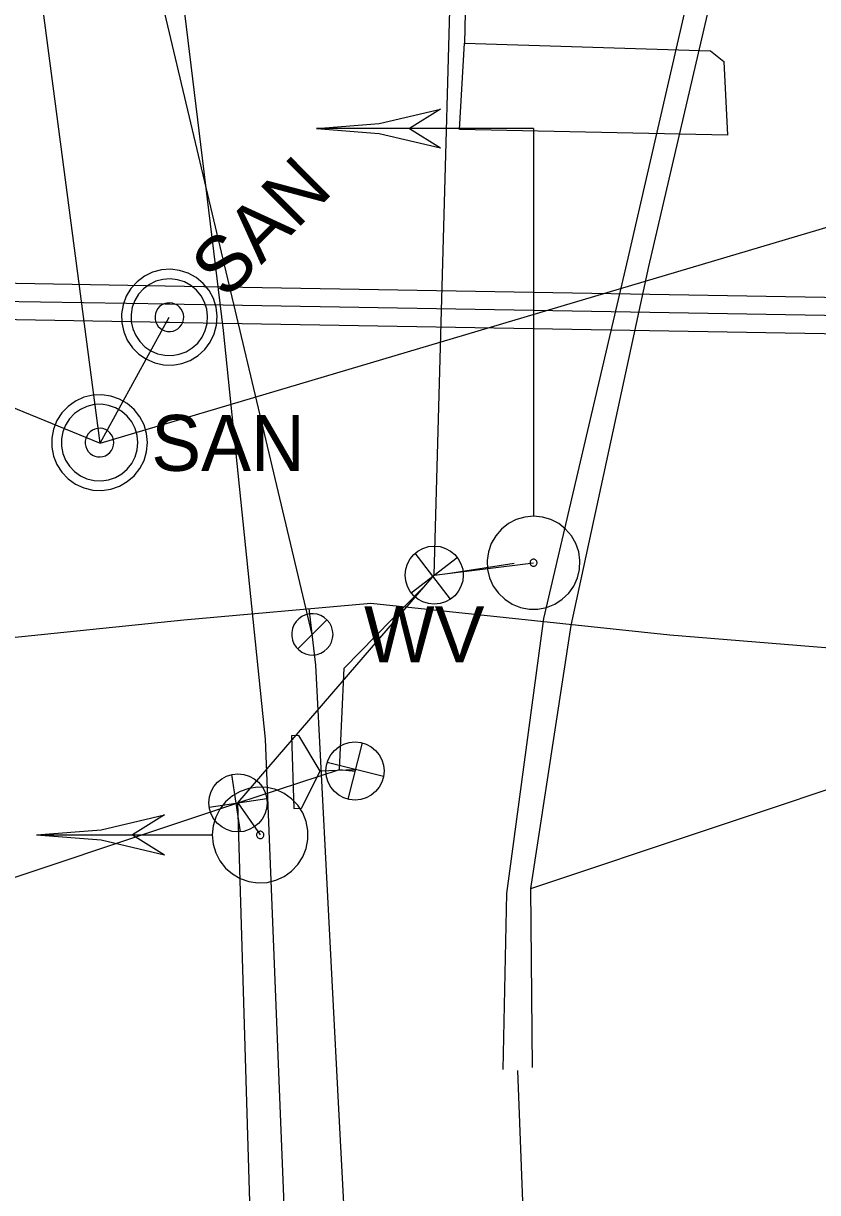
# Model space of a CAD drawing. Extents: x 596028 to 606371, y 330010 to 403088.
# Drawn here: x 605075.1 to 605129.8, y 337934.3 to 338014.8 of the extents above; entities that cross this region are included whole.
import ezdxf

# ---------------------------------------------------------------- set-up
doc = ezdxf.new("R2010")
doc.units = 0
for name, color, linetype in [('E_SIG', 7, 'Continuous'), ('E_SIG_Conduit', 7, 'Continuous'), ('E_UTL_E_UG', 7, 'Continuous'), ('E_UTL_FO_UG', 7, 'Continuous'), ('E_UTL_G_UG', 7, 'Continuous'), ('E_UTL_Loop_UG', 7, 'Continuous'), ('E_UTL_SAN_MH', 7, 'Continuous'), ('E_UTL_SAN_UG', 7, 'Continuous'), ('E_UTL_SAN_UG_MMSD', 7, 'Continuous'), ('E_UTL_SAN_UG_OUTER_LIMITS', 7, 'Continuous'), ('E_UTL_TV_UG', 7, 'Continuous'), ('E_UTL_W', 7, 'Continuous'), ('E_UTL_W_UG', 7, 'Continuous')]:
    doc.layers.add(name, color=color, linetype=linetype)

# ---------------------------------------------------------------- blocks, each defined once
blk = doc.blocks.new('_U316')
at = {"layer": 'E_SIG'}
for p, q in [((0, 6.1), (0, -6.1)), ((-6.09, 0.4), (6.1, 0.4))]:
    blk.add_line(p, q, dxfattribs=at)
blk.add_circle((0, 0.01), 6.1, dxfattribs=at)
blk = doc.blocks.new('_U317')
at = {"layer": 'E_SIG'}
for p, q in [((0, 6.1), (0, -6.1)), ((-6.09, 0.4), (6.1, 0.4))]:
    blk.add_line(p, q, dxfattribs=at)
blk.add_circle((0, 0.01), 6.1, dxfattribs=at)
blk = doc.blocks.new('_U310')
at = {"layer": 'E_SIG'}
for p, q in [((0, 6.1), (0, -6.1)), ((-6.09, 0.4), (6.1, 0.4))]:
    blk.add_line(p, q, dxfattribs=at)
blk.add_circle((0, 0.01), 6.1, dxfattribs=at)

msp = doc.modelspace()

# ---------------------------------------------------------------- linework, layer by layer
at = {"layer": 'E_SIG'}
msp.add_line((605097.976, 337963.419), (605095.576, 337963.336), dxfattribs=at)
for points in [[(605095.332, 338007.579), (605099.655, 338007.914), (605103.873, 338008.913)], [(605103.873, 338008.916), (605101.737, 338007.579)], [(605095.332, 338007.579), (605099.655, 338007.243), (605103.873, 338006.244)], [(605110.278, 338007.579), (605095.333, 338007.579)], [(605101.737, 338007.579), (605103.873, 338006.242)], [(605110.278, 338007.579), (605110.278, 337980.94)], [(605110.278, 338000.105), (605110.278, 338000.105)], [(605110.279, 337980.888), (605109.673, 337980.83), (605109.089, 337980.658), (605108.548, 337980.379), (605108.069, 337980.003), (605107.67, 337979.543), (605107.366, 337979.015), (605107.167, 337978.44), (605107.08, 337977.837), (605107.109, 337977.229), (605107.253, 337976.637), (605107.505, 337976.083), (605107.859, 337975.587), (605108.299, 337975.167), (605108.812, 337974.838), (605109.377, 337974.611), (605109.975, 337974.496), (605110.584, 337974.496), (605111.182, 337974.611), (605111.747, 337974.838), (605112.259, 337975.167), (605112.7, 337975.587), (605113.053, 337976.083), (605113.306, 337976.637), (605113.45, 337977.229), (605113.479, 337977.837), (605113.392, 337978.44), (605113.193, 337979.015), (605112.888, 337979.543), (605112.49, 337980.003), (605112.011, 337980.379), (605111.47, 337980.658), (605110.885, 337980.83), (605110.279, 337980.888)], [(605110.279, 337977.93), (605110.233, 337977.925), (605110.188, 337977.912), (605110.147, 337977.891), (605110.11, 337977.862), (605110.08, 337977.827), (605110.056, 337977.786), (605110.041, 337977.742), (605110.035, 337977.696), (605110.037, 337977.65), (605110.048, 337977.605), (605110.067, 337977.562), (605110.094, 337977.524), (605110.128, 337977.492), (605110.167, 337977.467), (605110.21, 337977.45), (605110.256, 337977.441), (605110.303, 337977.441), (605110.348, 337977.45), (605110.392, 337977.467), (605110.431, 337977.492), (605110.464, 337977.524), (605110.491, 337977.562), (605110.511, 337977.605), (605110.522, 337977.65), (605110.524, 337977.696), (605110.517, 337977.742), (605110.502, 337977.786), (605110.479, 337977.827), (605110.448, 337977.862), (605110.412, 337977.891), (605110.37, 337977.912), (605110.326, 337977.925), (605110.279, 337977.93)], [(605088.149, 337958.945), (605088.209, 337958.32), (605088.385, 337957.718), (605088.673, 337957.16), (605089.061, 337956.667), (605089.535, 337956.256), (605090.078, 337955.943), (605090.671, 337955.738), (605091.292, 337955.648), (605091.919, 337955.678), (605092.528, 337955.826), (605093.099, 337956.087), (605093.61, 337956.451), (605094.043, 337956.905), (605094.382, 337957.432), (605094.615, 337958.015), (605094.734, 337958.631), (605094.734, 337959.258), (605094.615, 337959.874), (605094.382, 337960.457), (605094.043, 337960.985), (605093.61, 337961.439), (605093.099, 337961.802), (605092.528, 337962.063), (605091.919, 337962.211), (605091.292, 337962.241), (605090.671, 337962.152), (605090.078, 337961.946), (605089.535, 337961.633), (605089.061, 337961.222), (605088.673, 337960.729), (605088.385, 337960.171), (605088.209, 337959.569), (605088.149, 337958.945)], [(605076.049, 337958.945), (605080.502, 337959.29), (605084.849, 337960.32)], [(605084.849, 337960.318), (605082.648, 337958.946)], [(605076.049, 337958.945), (605080.502, 337958.599), (605084.849, 337957.57)], [(605076.05, 337958.946), (605088.091, 337958.946)], [(605082.648, 337958.946), (605084.849, 337957.569)], [(605091.197, 337958.945), (605091.201, 337958.897), (605091.215, 337958.851), (605091.237, 337958.808), (605091.266, 337958.77), (605091.303, 337958.739), (605091.344, 337958.715), (605091.39, 337958.699), (605091.437, 337958.692), (605091.485, 337958.695), (605091.532, 337958.706), (605091.575, 337958.726), (605091.614, 337958.754), (605091.647, 337958.789), (605091.673, 337958.829), (605091.691, 337958.873), (605091.7, 337958.921), (605091.7, 337958.969), (605091.691, 337959.016), (605091.673, 337959.06), (605091.647, 337959.101), (605091.614, 337959.135), (605091.575, 337959.163), (605091.532, 337959.183), (605091.485, 337959.194), (605091.437, 337959.197), (605091.39, 337959.19), (605091.344, 337959.174), (605091.303, 337959.15), (605091.266, 337959.119), (605091.237, 337959.081), (605091.215, 337959.038), (605091.201, 337958.992), (605091.197, 337958.945)]]:
    msp.add_lwpolyline(points, dxfattribs=at)
msp.add_lwpolyline([(605094.116, 337965.79), (605093.595, 337965.772), (605093.769, 337960.769), (605094.289, 337960.787), (605095.577, 337963.336)], close=True, dxfattribs=at)
at = {"layer": 'E_SIG_Conduit'}
for points in [[(605103.44, 337976.834), (605105.21, 338040.564)], [(605103.44, 337976.834), (605110.28, 337977.684)], [(605104.502, 337976.967), (605108.946, 337977.652)], [(605089.92, 337961.154), (605103.44, 337976.834)], [(605096.91, 337963.454), (605097.23, 337970.434), (605102.7, 337976.014), (605103.44, 337976.834)], [(605089.92, 337961.154), (605096.91, 337963.454), (605097.98, 337963.344)], [(605047.35, 337946.974), (605089.92, 337961.154)], [(605089.92, 337961.154), (605091.45, 337958.944)]]:
    msp.add_lwpolyline(points, dxfattribs=at)
at = {"layer": 'E_UTL_E_UG'}
msp.add_lwpolyline([(605091.971, 337892.476), (605089.92, 337961.154)], dxfattribs=at)
at = {"layer": 'E_UTL_FO_UG'}
msp.add_lwpolyline([(605110.1, 337955.254), (605134.845, 337963.521)], dxfattribs=at)
at = {"layer": 'E_UTL_G_UG'}
for points in [[(604985.13, 338025.804), (604984.31, 338018.124), (604982.82, 338008.484), (604982.14, 337990.424), (604982.27, 337979.474), (604987, 337975.814), (604995.42, 337975.544), (605011.51, 337976.254), (605020.99, 337971.804), (605053.36, 337969.444), (605062.73, 337971.354), (605086.18, 337973.754), (605099.06, 337974.904), (605119.67, 337972.714), (605158.32, 337969.584), (605188.11, 337968.304), (605207.41, 337968.584), (605224.32, 337967.714), (605236.94, 337968.084), (605244.48, 337969.024), (605249.449, 337969.464), (605249.239, 337972.164), (605249.239, 337972.534)], [(605094.31, 337912.064), (605093.27, 337929.444), (605091.82, 337965.534), (605088.93, 337993.674), (605086.15, 338016.474)]]:
    msp.add_lwpolyline(points, dxfattribs=at)
at = {"layer": 'E_UTL_Loop_UG'}
msp.add_line((605105.64, 338018.244), (605105.53, 338013.454), dxfattribs=at)
msp.add_lwpolyline([(605105.53, 338013.454), (605122.47, 338012.934), (605123.39, 338012.194), (605123.65, 338007.124), (605105.18, 338007.504)], close=True, dxfattribs=at)
at = {"layer": 'E_UTL_SAN_MH'}
for points in [[(605087.524, 337996.919), (605087.04, 337997.319), (605086.489, 337997.62), (605085.892, 337997.811), (605085.269, 337997.885), (605084.643, 337997.84), (605084.037, 337997.678), (605083.473, 337997.404), (605082.97, 337997.028), (605082.548, 337996.564), (605082.222, 337996.028), (605082.003, 337995.44), (605081.899, 337994.821), (605081.914, 337994.194), (605082.047, 337993.581), (605082.294, 337993.004), (605082.646, 337992.485), (605083.089, 337992.041), (605083.609, 337991.69), (605084.185, 337991.443), (605084.798, 337991.309), (605085.426, 337991.294), (605086.044, 337991.398), (605086.632, 337991.618), (605087.168, 337991.944), (605087.632, 337992.366), (605088.008, 337992.868), (605088.282, 337993.433), (605088.445, 337994.039), (605088.489, 337994.665), (605088.415, 337995.287), (605088.224, 337995.885), (605087.923, 337996.436), (605087.524, 337996.919)], [(605087.057, 337996.453), (605086.67, 337996.772), (605086.229, 337997.013), (605085.751, 337997.166), (605085.253, 337997.225), (605084.752, 337997.189), (605084.268, 337997.06), (605083.816, 337996.84), (605083.414, 337996.539), (605083.077, 337996.168), (605082.816, 337995.74), (605082.64, 337995.269), (605082.557, 337994.774), (605082.569, 337994.273), (605082.676, 337993.782), (605082.873, 337993.321), (605083.154, 337992.905), (605083.509, 337992.55), (605083.925, 337992.269), (605084.386, 337992.071), (605084.877, 337991.965), (605085.379, 337991.953), (605085.873, 337992.036), (605086.344, 337992.211), (605086.772, 337992.473), (605087.144, 337992.81), (605087.444, 337993.212), (605087.664, 337993.663), (605087.794, 337994.148), (605087.829, 337994.649), (605087.77, 337995.147), (605087.617, 337995.625), (605087.377, 337996.066), (605087.057, 337996.453)], [(605085.89, 337995.286), (605085.745, 337995.406), (605085.58, 337995.496), (605085.401, 337995.553), (605085.214, 337995.576), (605085.026, 337995.562), (605084.844, 337995.514), (605084.675, 337995.431), (605084.524, 337995.319), (605084.398, 337995.179), (605084.3, 337995.019), (605084.234, 337994.842), (605084.203, 337994.657), (605084.207, 337994.468), (605084.247, 337994.285), (605084.321, 337994.112), (605084.427, 337993.956), (605084.56, 337993.823), (605084.716, 337993.717), (605084.889, 337993.643), (605085.073, 337993.603), (605085.261, 337993.599), (605085.446, 337993.63), (605085.623, 337993.696), (605085.783, 337993.793), (605085.923, 337993.92), (605086.036, 337994.071), (605086.118, 337994.24), (605086.166, 337994.422), (605086.18, 337994.61), (605086.158, 337994.796), (605086.1, 337994.976), (605086.01, 337995.141), (605085.89, 337995.286)], [(605083.682, 337985.955), (605083.622, 337986.58), (605083.445, 337987.182), (605083.158, 337987.739), (605082.77, 337988.232), (605082.296, 337988.643), (605081.752, 337988.957), (605081.16, 337989.162), (605080.539, 337989.251), (605079.912, 337989.222), (605079.302, 337989.074), (605078.732, 337988.813), (605078.22, 337988.449), (605077.788, 337987.995), (605077.448, 337987.467), (605077.215, 337986.885), (605077.096, 337986.269), (605077.096, 337985.641), (605077.215, 337985.025), (605077.448, 337984.443), (605077.788, 337983.915), (605078.22, 337983.461), (605078.732, 337983.097), (605079.302, 337982.837), (605079.912, 337982.689), (605080.539, 337982.659), (605081.16, 337982.748), (605081.752, 337982.953), (605082.296, 337983.267), (605082.77, 337983.678), (605083.158, 337984.171), (605083.445, 337984.729), (605083.622, 337985.331), (605083.682, 337985.955)], [(605083.022, 337985.955), (605082.974, 337986.455), (605082.832, 337986.936), (605082.602, 337987.382), (605082.292, 337987.777), (605081.913, 337988.106), (605081.478, 337988.357), (605081.004, 337988.521), (605080.507, 337988.592), (605080.006, 337988.568), (605079.518, 337988.45), (605079.062, 337988.241), (605078.653, 337987.95), (605078.306, 337987.587), (605078.035, 337987.165), (605077.848, 337986.699), (605077.753, 337986.206), (605077.753, 337985.704), (605077.848, 337985.211), (605078.035, 337984.745), (605078.306, 337984.323), (605078.653, 337983.96), (605079.062, 337983.669), (605079.518, 337983.46), (605080.006, 337983.342), (605080.507, 337983.318), (605081.004, 337983.39), (605081.478, 337983.554), (605081.913, 337983.805), (605082.292, 337984.133), (605082.602, 337984.528), (605082.832, 337984.974), (605082.974, 337985.456), (605083.022, 337985.955)], [(605081.372, 337985.955), (605081.354, 337986.143), (605081.301, 337986.323), (605081.214, 337986.49), (605081.098, 337986.638), (605080.956, 337986.762), (605080.793, 337986.856), (605080.615, 337986.917), (605080.429, 337986.944), (605080.241, 337986.935), (605080.058, 337986.891), (605079.887, 337986.813), (605079.733, 337986.703), (605079.603, 337986.567), (605079.502, 337986.409), (605079.432, 337986.234), (605079.396, 337986.049), (605079.396, 337985.861), (605079.432, 337985.676), (605079.502, 337985.502), (605079.603, 337985.343), (605079.733, 337985.207), (605079.887, 337985.098), (605080.058, 337985.02), (605080.241, 337984.975), (605080.429, 337984.966), (605080.615, 337984.993), (605080.793, 337985.055), (605080.956, 337985.149), (605081.098, 337985.272), (605081.214, 337985.42), (605081.301, 337985.587), (605081.354, 337985.768), (605081.372, 337985.955)]]:
    msp.add_lwpolyline(points, dxfattribs=at)
at = {"layer": 'E_UTL_SAN_UG'}
for q in [(605067.643, 338083.076), (605153.517, 338007.635), (605085.19, 337994.584)]:
    msp.add_line((605080.423, 337985.919), q, dxfattribs=at)
msp.add_lwpolyline([(605046.371, 337999.856), (605080.423, 337985.919)], dxfattribs=at)
at = {"layer": 'E_UTL_SAN_UG_MMSD'}
for p, q in [((604679.668, 338002.431), (605085.205, 337995.499)), ((605084.871, 337995.504), (605699.33, 337985.001))]:
    msp.add_line(p, q, dxfattribs=at)
at = {"layer": 'E_UTL_SAN_UG_OUTER_LIMITS'}
for p, q in [((604679.587, 338003.682), (605084.892, 337996.754)), ((604679.532, 338001.183), (605085.184, 337994.249)), ((605084.892, 337996.754), (605699.351, 337986.251)), ((605084.849, 337994.255), (605699.309, 337983.751))]:
    msp.add_line(p, q, dxfattribs=at)
at = {"layer": 'E_UTL_TV_UG'}
msp.add_line((605117.511, 337719.769), (605109.201, 337942.73), dxfattribs=at)
for points in [[(605108.19, 337942.804), (605108.43, 337954.924), (605110.98, 337973.854), (605116.8, 337998.644), (605123.14, 338026.194), (605126.02, 338040.874), (605126, 338040.904), (605125.28, 338046.954)], [(605110.21, 337942.944), (605110.1, 337955.254), (605112.87, 337973.354), (605118.22, 337998.074), (605124.68, 338025.804), (605129.14, 338040.474), (605128.12, 338046.924)]]:
    msp.add_lwpolyline(points, dxfattribs=at)
at = {"layer": 'E_UTL_W'}
for points in [[(605096.466, 337972.754), (605096.44, 337973.024), (605096.364, 337973.284), (605096.239, 337973.525), (605096.072, 337973.738), (605095.867, 337973.916), (605095.632, 337974.051), (605095.376, 337974.14), (605095.108, 337974.178), (605094.837, 337974.166), (605094.574, 337974.102), (605094.327, 337973.989), (605094.106, 337973.832), (605093.919, 337973.636), (605093.773, 337973.408), (605093.672, 337973.156), (605093.62, 337972.89), (605093.62, 337972.619), (605093.672, 337972.352), (605093.773, 337972.101), (605093.919, 337971.873), (605094.106, 337971.677), (605094.327, 337971.519), (605094.574, 337971.407), (605094.837, 337971.343), (605095.108, 337971.33), (605095.376, 337971.368), (605095.632, 337971.457), (605095.867, 337971.593), (605096.072, 337971.77), (605096.239, 337971.983), (605096.364, 337972.224), (605096.44, 337972.484), (605096.466, 337972.754)], [(605094.032, 337971.746), (605096.048, 337973.762)]]:
    msp.add_lwpolyline(points, dxfattribs=at)
at = {"layer": 'E_UTL_W_UG'}
for points in [[(605095.04, 337972.754), (605084.561, 338016.897)], [(605099.19, 337892.984), (605098.07, 337917.504), (605096.85, 337940.534), (605095.29, 337970.624), (605094.83, 337974.544)]]:
    msp.add_lwpolyline(points, dxfattribs=at)

# ---------------------------------------------------------------- block references
at = {"layer": 'E_SIG', "xscale": 0.3280833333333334, "yscale": 0.3280833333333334, "rotation": -14.081618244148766}
msp.add_blockref('_U310', (605097.98, 337963.344), dxfattribs=at)
at = {"layer": 'E_SIG_Conduit', "xscale": 0.32808333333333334}
for name, p, yscale, rotation in [('_U316', (605103.44, 337976.834), 0.32808333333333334, 127.52190590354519), ('_U317', (605089.92, 337961.154), 0.3280833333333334, 98.72489939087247)]:
    msp.add_blockref(name, p, dxfattribs=dict(at, yscale=yscale, rotation=rotation))

# ---------------------------------------------------------------- texts
at = {"layer": 'E_UTL_SAN_MH'}
msp.add_text('SAN', height=3.8491, rotation=45, dxfattribs=at).set_placement((605089.086, 337995.73))
msp.add_text('SAN', height=3.8491, dxfattribs=at).set_placement((605083.946, 337984.01))
at = {"layer": 'E_UTL_W'}
msp.add_text('WV', height=3.85, dxfattribs=at).set_placement((605098.605, 337970.829))

doc.saveas('drawing.dxf')
